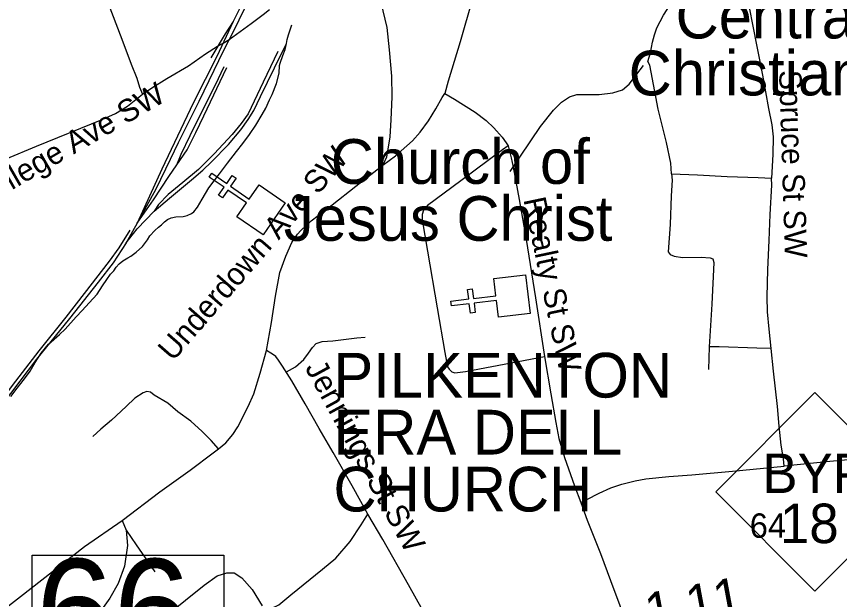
# Model space of a CAD drawing. Extents: x 1159738 to 1321356, y 736314 to 882035.
# Drawn here: x 1244865 to 1247628, y 793376 to 795331 of the extents above; entities that cross this region are included whole.
import ezdxf

# ---------------------------------------------------------------- set-up
doc = ezdxf.new("R2010")
doc.units = 0
for name, color, linetype in [('Exist Cultural Church CELL', 7, 'Continuous'), ('Exist Cultural Church Label', 7, 'Continuous'), ('Exist Hydrographic Misc Water Feature', 7, 'Continuous'), ('Exist Railroad Mainline', 7, 'Continuous'), ('Exist Railroad Siding', 7, 'Continuous'), ('Exist Road Non-System Type 51', 7, 'Continuous'), ('Exist Road Non-System Type 51 Label', 7, 'Continuous'), ('Exist Road Primary NC Shield CELL', 7, 'Continuous'), ('Exist Road Primary NC Shield Number Label', 7, 'Continuous'), ('Exist Road Primary US Label', 7, 'Continuous'), ('Exist Road Primary US Mileage Hundredths English Label', 7, 'Continuous'), ('Exist Road Secondary Structure Standard Bridge Number Label', 7, 'Continuous')]:
    doc.layers.add(name, color=color, linetype=linetype)

msp = doc.modelspace()

# ---------------------------------------------------------------- linework, layer by layer
at = {"layer": 'Exist Cultural Church CELL'}
for points in [[(1245604.8, 794658.8), (1245637, 794705.7), (1245574.4, 794749), (1245556.2, 794722.6), (1245543.1, 794731.7), (1245561.3, 794758.1), (1245511.8, 794792.2), (1245520.9, 794805.4), (1245570.4, 794771.2), (1245588.6, 794797.6), (1245601.7, 794788.5), (1245583.5, 794762.2), (1245646.1, 794718.9), (1245679, 794766.2), (1245766.6, 794705.7), (1245692.3, 794598.3)], [(1246482.9, 794322.1), (1246476.1, 794378.6), (1246400.5, 794369.6), (1246404.2, 794337.8), (1246388.4, 794336), (1246384.6, 794367.7), (1246324.9, 794360.6), (1246323, 794376.6), (1246382.7, 794383.6), (1246378.9, 794415.4), (1246394.8, 794417.3), (1246398.6, 794385.5), (1246474.2, 794394.5), (1246467.5, 794451.8), (1246573.2, 794464.3), (1246588.6, 794334.6)]]:
    msp.add_lwpolyline(points, close=True, dxfattribs=at)
at = {"layer": 'Exist Hydrographic Misc Water Feature'}
for points in [[(1245153.8, 794427.2), (1245168.3, 794448.9), (1245180.7, 794466.6), (1245191.1, 794478.3), (1245199.4, 794490.1), (1245209.7, 794501.9), (1245221.9, 794511.6), (1245238.2, 794521.1), (1245248.4, 794526.9), (1245266.7, 794540.4), (1245287.2, 794560), (1245303.9, 794581.5), (1245312.3, 794595.3), (1245328.6, 794612.9), (1245341, 794624.5), (1245351.2, 794632.3), (1245361.5, 794642.1), (1245371.6, 794649.8), (1245383.7, 794655.5), (1245399.8, 794659), (1245424, 794660.4), (1245438.1, 794664.1), (1245452.2, 794669.8), (1245460.3, 794675.5), (1245472.7, 794691.2), (1245487.5, 794718.9), (1245510.4, 794756.2), (1245545.7, 794803.4), (1245572.6, 794838.8), (1245603.7, 794877.9), (1245624.4, 794905.4), (1245647.2, 794934.9), (1245668, 794966.4), (1245688.9, 795001.8), (1245701.5, 795023.5), (1245714.3, 795051.2), (1245722.8, 795069), (1245737.6, 795106.6), (1245746.5, 795140.5), (1245747.2, 795166.5), (1245749.3, 795174.4), (1245758.2, 795200.2), (1245766.6, 795220), (1245771.1, 795239.9), (1245773.4, 795253.9), (1245777.8, 795269.7), (1245788.7, 795303.5)], [(1244846, 794057), (1244866.7, 794084.4), (1244891.6, 794115.8), (1244910.3, 794141.3), (1244927, 794170.9), (1244947.9, 794202.4), (1244972.6, 794231.8), (1245009.5, 794264.8), (1245028, 794282.4), (1245065, 794323.5), (1245085.6, 794345), (1245108.2, 794370.4), (1245135, 794399.8), (1245153.8, 794427.2)]]:
    msp.add_lwpolyline(points, dxfattribs=at)
at = {"layer": 'Exist Railroad Mainline'}
for points in [[(1245784.5, 795677.7), (1245752.8, 795607.2), (1245718.4, 795533.8), (1245682.1, 795463.9), (1245659.4, 795417.2), (1245630.3, 795357.6), (1245591.9, 795279.5), (1245559.7, 795216.4), (1245510.6, 795115.5), (1245476.6, 795045.7), (1245407.4, 794907.3), (1245380.5, 794851.8), (1245332.3, 794751.9), (1245269.4, 794637.6)], [(1245269.4, 794637.6), (1245232.4, 794571.7)], [(1245232.4, 794571.7), (1245188.9, 794504.6), (1245139, 794440.2), (1245042.1, 794318.4), (1244932.1, 794182.2), (1244787, 793993.2), (1244730.3, 793925.1), (1244672.3, 793866.2), (1244646.1, 793835.8)]]:
    msp.add_lwpolyline(points, dxfattribs=at)
at = {"layer": 'Exist Railroad Siding'}
for points in [[(1245784.5, 795677.7), (1245748.6, 795621.3), (1245708.3, 795545.9), (1245662.3, 795458), (1245613.6, 795356.1), (1245591.6, 795313.7)], [(1245591.6, 795313.7), (1245536.6, 795197), (1245459.2, 795042.1), (1245404.6, 794929.6), (1245352.2, 794818.5), (1245269.4, 794637.6)], [(1245591.6, 795313.7), (1245564.9, 795273.3), (1245517.1, 795192.4)], [(1245326.5, 794678.2), (1245378.6, 794721.4), (1245452.1, 794782.7), (1245490.7, 794815.8), (1245518.9, 794843.6), (1245576.1, 794902), (1245617.4, 794950.5), (1245642, 794985.3), (1245661.1, 795015.3), (1245683.9, 795062.8), (1245730.4, 795159.2), (1245769.7, 795238.6)], [(1245741.8, 795214), (1245692.7, 795110.2), (1245641.9, 795005), (1245619.1, 794972.4), (1245589, 794934.7), (1245528.2, 794870.1), (1245475.2, 794818), (1245422.7, 794774.8), (1245373.7, 794733.9), (1245341.5, 794700), (1245326.5, 794678.2)], [(1245402.5, 794833.8), (1245417.3, 794868.8), (1245447.8, 794931.9), (1245485.5, 795009), (1245532.8, 795102), (1245561.6, 795163)], [(1245402.5, 794833.8), (1245438.1, 794883.4), (1245466.4, 794941.4), (1245493.9, 794998), (1245570.8, 795159.5)], [(1245269.4, 794637.6), (1245324.2, 794716.6), (1245375.9, 794794.1), (1245402.5, 794833.8)], [(1245232.4, 794571.7), (1245269.8, 794618.5), (1245326.5, 794678.2)], [(1244646.1, 793835.8), (1244698.3, 793903.7), (1244755.4, 793972.3), (1244800.2, 794025.5), (1244851, 794093.8), (1244895.8, 794151.2), (1244941.1, 794210.1), (1245031.2, 794322.5), (1245092.5, 794402.3), (1245177.1, 794511), (1245209.3, 794555.1), (1245245.7, 794614.9)]]:
    msp.add_lwpolyline(points, dxfattribs=at)
at = {"layer": 'Exist Road Non-System Type 51'}
msp.add_line((1247190.2, 794223), (1247187.5, 794146.9), dxfattribs=at)
for points in [[(1246732, 795635), (1246580, 795565.8), (1246491.2, 795522.1), (1246455.2, 795504.9), (1246441.3, 795494.5), (1246428.4, 795478.6), (1246418, 795460.7), (1246406.1, 795436.4), (1246395.2, 795391.3), (1246354.1, 795246.2), (1246314, 795113.8), (1246302.4, 795072.8)], [(1246048.3, 795611.8), (1246052.2, 795566.7), (1246066.5, 795472.3), (1246094.7, 795350), (1246107.6, 795293.5), (1246115.2, 795218.9), (1246124, 795131.2), (1246124.5, 795061.7), (1246120.9, 794984.2), (1246117.8, 794927.7), (1246107, 794859.4), (1246094.2, 794832.2)], [(1246983.8, 795179.6), (1246992.7, 795209.5), (1247000.1, 795245.3), (1247006, 795269.6), (1247014.5, 795293.4), (1247036.8, 795335.6), (1247061.1, 795373.3), (1247108.6, 795450.9), (1247126, 795480.6), (1247136.9, 795501.5), (1247140.3, 795514.9)], [(1247292.6, 795522.8), (1247299.3, 795491.6), (1247318.6, 795391.8), (1247334.5, 795309.5), (1247369.2, 795134.7), (1247389, 795022.7), (1247399.9, 794967.9), (1247405.3, 794927.7), (1247403.8, 794868.7), (1247399.5, 794789.1)], [(1245121.8, 795486.7), (1245169, 795383.1), (1245218.7, 795254.4), (1245249.4, 795170.9), (1245268.8, 795123.9), (1245277.5, 795093.7), (1245287.2, 795070)], [(1245287.2, 795070), (1245319.4, 795091.8), (1245369.8, 795123.1), (1245442.4, 795165.3), (1245498.9, 795205.2), (1245539.8, 795231.1), (1245557.9, 795242), (1245578.8, 795254.2), (1245603.1, 795271.7), (1245652.1, 795307.1), (1245692.5, 795337.6), (1245713.4, 795354.8)], [(1247063.4, 794803), (1247061.6, 794839.6), (1247047.2, 794908.6), (1247019, 795020), (1246995.2, 795143.8), (1246990.7, 795168.2), (1246983.8, 795179.6)], [(1246522.1, 794810.9), (1246623.6, 794961.8), (1246666.8, 795016.9), (1246693.9, 795043.2), (1246720.9, 795061.6), (1246745.3, 795069.4), (1246785.9, 795069.4), (1246821, 795069.4), (1246867, 795074.7), (1246899.5, 795085.2), (1246921.1, 795103.6), (1246969.8, 795166.5)], [(1244581.4, 794731.9), (1244596, 794751.4), (1244615, 794766.4), (1244633.2, 794775.9), (1244668.1, 794790.9), (1244718.5, 794810.9), (1244829.5, 794853.9), (1244932, 794895.6), (1245152.2, 794985.3), (1245197.1, 795005.8), (1245237.5, 795029.8), (1245265.5, 795052.7), (1245287.2, 795070)], [(1246094.2, 794832.2), (1246137.4, 794864.2), (1246193.9, 794913.6), (1246219.9, 794943.5), (1246247.2, 794980.6), (1246271.9, 795021.5), (1246293.9, 795059.2), (1246302.4, 795072.8)], [(1246302.4, 795072.8), (1246334.9, 795053.3), (1246404.4, 795010.4), (1246441.4, 794981.9), (1246467.4, 794957.8), (1246494.6, 794926.6), (1246508.3, 794907.1), (1246514.8, 794896.7)], [(1246514.8, 794896.7), (1246495.8, 794884), (1246356.1, 794779.4), (1246243.9, 794697.1), (1246230.9, 794681.5), (1246226.4, 794667.2), (1246226.4, 794649.6), (1246243.9, 794544.3), (1246277, 794353.6), (1246303, 794203.7), (1246312, 794156.5), (1246317.2, 794148), (1246326.3, 794139.6), (1246336, 794136.3), (1246372.4, 794140.9), (1246636.6, 794190.7)], [(1246514.8, 794896.7), (1246524.9, 794856.6), (1246532.1, 794826.1)], [(1245703.4, 794210.5), (1245720.4, 794304.4), (1245734, 794392.8), (1245749, 794472.1), (1245768.4, 794527.1), (1245789.2, 794573.2), (1245808, 794601.2), (1245819.7, 794613.5), (1245854, 794645.7), (1245924.8, 794699.7), (1246004, 794761.4), (1246094.2, 794832.2)], [(1246532.1, 794826.1), (1246552.2, 794717.5), (1246575.6, 794582.7), (1246607.4, 794387.3), (1246636.6, 794190.7)], [(1247063.4, 794803), (1247065.9, 794781.7), (1247062.9, 794729.6), (1247058.5, 794633.9), (1247052.6, 794541.3), (1247058.5, 794532.9), (1247071.9, 794526.9), (1247100.7, 794522.9), (1247163.6, 794523.4), (1247192.9, 794521.5), (1247201.7, 794518), (1247205.2, 794505.6), (1247198.8, 794366.8), (1247190.2, 794223)], [(1247063.4, 794803), (1247150.2, 794800.1), (1247249.8, 794794.6), (1247354, 794790.6), (1247399.5, 794789.1)], [(1247398.5, 794217.5), (1247391.1, 794282.3), (1247386.1, 794340.3), (1247385.1, 794390.4), (1247387.1, 794482.4), (1247391.1, 794579.7), (1247395, 794666.7), (1247400, 794765.5), (1247399.5, 794789.1)], [(1245770.5, 794139.8), (1245801.1, 794155.8), (1245829.1, 794181.1), (1245845.1, 794202.4), (1245858.4, 794221.1), (1245870.4, 794234.4), (1245890.3, 794241.1), (1245926.3, 794243.8), (1245962.3, 794247.8), (1246007.6, 794253.1), (1246035.5, 794255.7)], [(1247398.5, 794217.5), (1247349.9, 794219), (1247224, 794223), (1247190.2, 794223)], [(1247442.2, 793822.7), (1247439.2, 793847.7), (1247431.2, 793893.8), (1247424.8, 793957.3), (1247418.8, 794022.8), (1247406, 794141.1), (1247398.5, 794217.5)], [(1245542.7, 793881.6), (1245567.2, 793901.4), (1245590.6, 793929.3), (1245608.1, 793955.3), (1245642.5, 794023.6), (1245661.4, 794065.8), (1245682.1, 794135.1), (1245703.4, 794210.5)], [(1246044.2, 793661.6), (1245991.5, 793756.8), (1245927.8, 793869.2), (1245881.1, 793949.2), (1245833.8, 794032), (1245789, 794108.7), (1245757.9, 794157.9), (1245744.3, 794178), (1245735.2, 794190.4), (1245724.2, 794198.8), (1245718.3, 794202.1), (1245703.4, 794210.5)], [(1246636.6, 794190.7), (1246657.9, 794065.1), (1246674.8, 793969.5), (1246685.2, 793916.2), (1246704, 793852.5), (1246737.7, 793756.7), (1246759.2, 793701.1)], [(1245542.7, 793881.6), (1245518.6, 793908.6), (1245488.1, 793939.1), (1245450.4, 793973.6), (1245406.3, 794005.4), (1245373.1, 794034), (1245326.4, 794060.7), (1245314.2, 794071.7), (1245301.8, 794073), (1245290.2, 794069.1), (1245261.6, 794051.5), (1245232.3, 794022.9), (1245183.6, 793977.4), (1245147.3, 793947.5), (1245121.3, 793922.8)], [(1245219.5, 793641.3), (1245345.5, 793736.9), (1245447.9, 793809.4), (1245524.5, 793867.3), (1245542.7, 793881.6)], [(1248044.3, 793878.7), (1248017.2, 793877.3), (1247717, 793849.3), (1247595.5, 793838.3), (1247442.2, 793822.7)], [(1246759.2, 793701.1), (1246779.1, 793711.5), (1246820.7, 793732.9), (1246859.9, 793750.2), (1246896.6, 793762.6), (1246941.7, 793774), (1246976.9, 793780), (1247054.3, 793787.9), (1247132.1, 793793.9), (1247268.2, 793806.7), (1247442.2, 793822.7)], [(1246759.2, 793701.1), (1246780.4, 793641.9), (1246824.6, 793530.1), (1246858.4, 793439.5), (1246889.5, 793355.7), (1246917.4, 793284.4), (1246927.8, 793255.1), (1246933, 793238.2), (1246943.4, 793207)], [(1245719, 793346.1), (1245745, 793358.5), (1245785.3, 793391.6), (1245891.8, 793477.4), (1245937.1, 793514.9), (1245985.1, 793570.6), (1246022.1, 793626.5), (1246044.2, 793661.6)], [(1246397.8, 793044.3), (1246378.2, 793083.3), (1246341.8, 793150.9), (1246306.7, 793212.7), (1246228.9, 793339.1), (1246180.2, 793424.8), (1246094, 793576.6), (1246044.2, 793661.6)], [(1244575.6, 793155.2), (1244724.3, 793267.6), (1244878.3, 793385.9), (1245093, 793553.2), (1245219.5, 793641.3)], [(1245219.5, 793641.3), (1245233.1, 793608.4), (1245266.3, 793559.6), (1245328.6, 793468.7)], [(1245233.1, 793608.4), (1245237.6, 793556.6), (1245226.7, 793487.8), (1245205.5, 793430), (1245178, 793380.8), (1245133.3, 793317.4), (1245106.6, 793288.1)], [(1245369, 793323.7), (1245495, 793423.8), (1245537.8, 793455), (1245570.3, 793465.4), (1245595, 793465.4), (1245621, 793448.5), (1245656, 793409.5), (1245689.8, 793354.9)]]:
    msp.add_lwpolyline(points, dxfattribs=at)
at = {"layer": 'Exist Road Primary NC Shield CELL'}
msp.add_lwpolyline([(1247212.2, 793737.3), (1247545.1, 794070.3), (1247878.1, 793737.3), (1247545.1, 793404.3)], close=True, dxfattribs=at)
at = {"layer": 'Exist Road Secondary Structure Standard Bridge Number Label'}
msp.add_lwpolyline([(1244917.1, 793524.3), (1245561.2, 793524.3), (1245561.2, 793142), (1244917.1, 793142)], close=True, dxfattribs=at)

# ---------------------------------------------------------------- texts
at = {"layer": 'Exist Cultural Church Label'}
for s, p in [('Central Advent', (1247077.2, 795257.3)), ('Christian Church', (1246919.7, 795066.3)), ('Church of ', (1245919.5, 794769.7)), ('Jesus Christ', (1245761.9, 794578.7)), ('PILKENTON ', (1245928.5, 794053)), ('ERA DELL ', (1245928.5, 793862)), ('CHURCH', (1245928.5, 793671))]:
    msp.add_text(s, height=150, dxfattribs=at).set_placement(p)
at = {"layer": 'Exist Road Non-System Type 51 Label'}
for s, rotation, p in [('Spruce St SW', 271.8053, (1247424.5, 795150.3)), ('College Ave SW', 30.0119, (1244737.5, 794683.8)), ('Underdown Ave SW', 48.9767, (1245389.6, 794171.5)), ('Realty St SW', 281.8674, (1246565.9, 794717.4)), ('Jennings St SW', 298.685, (1245831.6, 794152.9))]:
    msp.add_text(s, height=75, rotation=rotation, dxfattribs=at).set_placement(p)
at = {"layer": 'Exist Road Primary NC Shield Number Label'}
for s, p in [('BYP', (1247368.4, 793732.9)), ('18', (1247427.6, 793564.9))]:
    msp.add_text(s, height=132.5, dxfattribs=at).set_placement(p)
at = {"layer": 'Exist Road Primary US Label'}
msp.add_text('64', height=82.02, dxfattribs=at).set_placement((1247326.1, 793582.7))
at = {"layer": 'Exist Road Primary US Mileage Hundredths English Label'}
msp.add_text('1.11', height=125, rotation=10.5694, dxfattribs=at).set_placement((1246988, 793271.1))
at = {"layer": 'Exist Road Secondary Structure Standard Bridge Number Label'}
msp.add_text('66', height=350, dxfattribs=at).set_placement((1244929.6, 793161.8))

doc.saveas('drawing.dxf')
